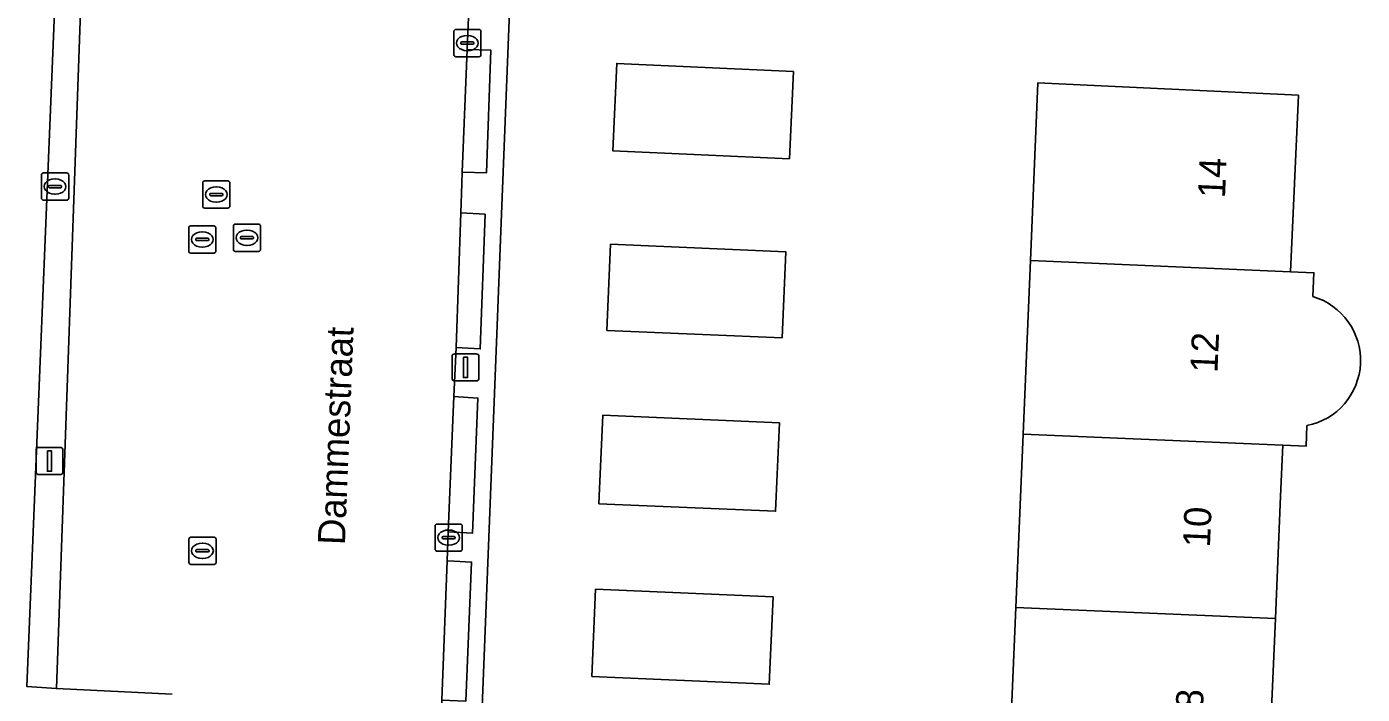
# Model space of a CAD drawing. Extents: x 160732 to 162107, y 387428 to 388479.
# Drawn here: x 161108.26 to 161157.41, y 387742.71 to 387767.28 of the extents above; entities that cross this region are included whole.
import ezdxf

# ---------------------------------------------------------------- set-up
doc = ezdxf.new("R2010")
doc.units = 0
for name, color, linetype in [('IMGEO_Brandkraan', 7, 'Continuous'), ('IMGEO_Erf', 7, 'Continuous'), ('IMGEO_Kolk', 7, 'Continuous'), ('IMGEO_Lichtmast', 7, 'Continuous'), ('IMGEO_Openbare_ruimte_label', 7, 'Continuous'), ('IMGEO_Pand', 7, 'Continuous'), ('IMGEO_Pand_nummerreeks', 7, 'Continuous'), ('IMGEO_Rijbaan_lokaal_open', 7, 'Continuous'), ('IMGEO_Rioolput', 7, 'Continuous'), ('IMGEO_Voetpad_open', 7, 'Continuous')]:
    doc.layers.add(name, color=color, linetype=linetype)

msp = doc.modelspace()

# ---------------------------------------------------------------- linework, layer by layer
at = {"layer": 'IMGEO_Brandkraan'}
for p, q in [((161108.801, 387760.97), (161108.801, 387761.822)), ((161108.876, 387761.896), (161109.728, 387761.896)), ((161109.802, 387761.822), (161109.802, 387760.97)), ((161109.06, 387761.39), (161109.06, 387761.402)), ((161109.498, 387761.353), (161109.1, 387761.353)), ((161109.103, 387761.439), (161109.501, 387761.439)), ((161109.289, 387761.676), (161109.314, 387761.676)), ((161109.544, 387761.402), (161109.544, 387761.39)), ((161109.728, 387760.896), (161108.876, 387760.896)), ((161109.312, 387761.116), (161109.287, 387761.116))]:
    msp.add_line(p, q, dxfattribs=at)
for points in [[(161108.801, 387760.97), (161108.801, 387761.822)], [(161108.876, 387761.896), (161109.728, 387761.896)], [(161109.802, 387761.822), (161109.802, 387760.97)], [(161109.728, 387760.896), (161108.876, 387760.896)]]:
    msp.add_lwpolyline(points, dxfattribs=at)
for centre, radius, start, end in [((161108.878, 387761.82), 0.0765, 91.552, 178.448), ((161108.878, 387761.82), 0.0765, 91.552, 178.448), ((161109.726, 387761.82), 0.0765, 1.552, 88.448), ((161109.726, 387761.82), 0.0765, 1.552, 88.448), ((161109.1, 387761.399), 0.0403, 85.8775, 175.7526), ((161109.097, 387761.389), 0.0366, 178.938, 274.7102), ((161109.501, 387761.396), 0.043, 264.8664, 352.4533), ((161109.505, 387761.401), 0.0386, 1.7309, 96.639), ((161108.878, 387760.972), 0.0765, 181.552, 268.448), ((161108.878, 387760.972), 0.0765, 181.552, 268.448), ((161109.726, 387760.972), 0.0765, 271.552, 358.448), ((161109.726, 387760.972), 0.0765, 271.552, 358.448)]:
    msp.add_arc(centre, radius, start, end, dxfattribs=at)
for centre, major_axis, ratio, start_param, end_param in [((161109.288, 387761.396), (-0.387, 0.002), 0.722429, 4.712389, 7.853982), ((161109.313, 387761.396), (-0.39, 0.002), 0.717154, 1.570796, 4.712389)]:
    msp.add_ellipse(centre, major_axis=major_axis, ratio=ratio, start_param=start_param, end_param=end_param, dxfattribs=at)
at = {"layer": 'IMGEO_Erf'}
for points in [[(161126.042, 387768.14), (161125.698, 387759.448), (161125.573, 387756.28), (161124.438, 387727.592), (161124.114, 387720.835), (161126.139, 387720.772), (161128.149, 387720.759), (161133.639, 387720.538), (161143.568, 387720.283), (161143.842, 387726.758), (161144.112, 387733.141), (161144.382, 387739.524), (161144.652, 387745.911), (161144.922, 387752.291), (161145.192, 387758.674), (161145.469, 387765.209), (161155.055, 387764.757), (161154.76, 387758.261), (161155.626, 387758.224), (161155.588, 387757.349)], [(161155.372, 387752.599), (161155.339, 387751.841), (161154.484, 387751.878), (161154.403, 387750), (161154.208, 387745.497), (161153.933, 387739.112), (161154.587, 387739.084), (161154.571, 387738.715)]]:
    msp.add_lwpolyline(points, dxfattribs=at)
for points in [[(161136.471, 387765.631), (161136.323, 387762.418), (161129.823, 387762.716), (161129.971, 387765.929)], [(161136.062, 387755.827), (161129.608, 387756.106), (161129.745, 387759.273), (161136.199, 387758.994)], [(161135.958, 387752.703), (161135.841, 387750), (161135.817, 387749.447), (161129.317, 387749.728), (161129.329, 387750), (161129.458, 387752.984)], [(161135.725, 387746.297), (161135.586, 387743.086), (161129.056, 387743.369), (161129.195, 387746.58)]]:
    msp.add_lwpolyline(points, close=True, dxfattribs=at)
msp.add_arc((161154.895, 387755.001), 2.449, 281.2328, 73.5599, dxfattribs=at)
at = {"layer": 'IMGEO_Kolk'}
for p, q in [((161123.973, 387766.25), (161123.973, 387767.102)), ((161124.048, 387767.176), (161124.9, 387767.176)), ((161124.275, 387766.719), (161124.673, 387766.719)), ((161124.461, 387766.956), (161124.486, 387766.956)), ((161124.974, 387767.102), (161124.974, 387766.25)), ((161124.232, 387766.67), (161124.232, 387766.682)), ((161124.67, 387766.633), (161124.272, 387766.633)), ((161124.484, 387766.396), (161124.459, 387766.396)), ((161124.716, 387766.682), (161124.716, 387766.67)), ((161124.9, 387766.176), (161124.048, 387766.176)), ((161114.734, 387760.677), (161114.734, 387761.529)), ((161114.809, 387761.603), (161115.661, 387761.603)), ((161115.222, 387761.383), (161115.247, 387761.383)), ((161115.735, 387761.529), (161115.735, 387760.677)), ((161114.993, 387761.097), (161114.993, 387761.109)), ((161115.431, 387761.06), (161115.033, 387761.06)), ((161115.036, 387761.146), (161115.434, 387761.146)), ((161115.245, 387760.823), (161115.22, 387760.823)), ((161115.477, 387761.109), (161115.477, 387761.097)), ((161115.661, 387760.603), (161114.809, 387760.603)), ((161123.285, 387748.053), (161123.285, 387748.905)), ((161123.36, 387748.979), (161124.212, 387748.979)), ((161123.587, 387748.522), (161123.985, 387748.522)), ((161123.773, 387748.759), (161123.798, 387748.759)), ((161124.286, 387748.905), (161124.286, 387748.053)), ((161114.224, 387747.568), (161114.224, 387748.42)), ((161114.299, 387748.494), (161115.151, 387748.494)), ((161114.526, 387748.037), (161114.924, 387748.037)), ((161114.712, 387748.274), (161114.737, 387748.274)), ((161115.225, 387748.42), (161115.225, 387747.568)), ((161123.544, 387748.473), (161123.544, 387748.485)), ((161123.982, 387748.436), (161123.584, 387748.436)), ((161123.796, 387748.199), (161123.771, 387748.199)), ((161124.028, 387748.485), (161124.028, 387748.473)), ((161114.483, 387747.988), (161114.483, 387748)), ((161114.921, 387747.951), (161114.523, 387747.951)), ((161114.735, 387747.714), (161114.71, 387747.714)), ((161114.967, 387748), (161114.967, 387747.988)), ((161124.212, 387747.979), (161123.36, 387747.979)), ((161115.151, 387747.494), (161114.299, 387747.494))]:
    msp.add_line(p, q, dxfattribs=at)
for points in [[(161123.973, 387766.25), (161123.973, 387767.102)], [(161124.048, 387767.176), (161124.9, 387767.176)], [(161124.974, 387767.102), (161124.974, 387766.25)], [(161124.9, 387766.176), (161124.048, 387766.176)], [(161114.734, 387760.677), (161114.734, 387761.529)], [(161114.809, 387761.603), (161115.661, 387761.603)], [(161115.735, 387761.529), (161115.735, 387760.677)], [(161115.661, 387760.603), (161114.809, 387760.603)], [(161123.285, 387748.053), (161123.285, 387748.905)], [(161123.36, 387748.979), (161124.212, 387748.979)], [(161124.286, 387748.905), (161124.286, 387748.053)], [(161114.224, 387747.568), (161114.224, 387748.42)], [(161114.299, 387748.494), (161115.151, 387748.494)], [(161115.225, 387748.42), (161115.225, 387747.568)], [(161124.212, 387747.979), (161123.36, 387747.979)], [(161115.151, 387747.494), (161114.299, 387747.494)]]:
    msp.add_lwpolyline(points, dxfattribs=at)
for centre, radius, start, end in [((161124.05, 387767.1), 0.0765, 91.552, 178.448), ((161124.05, 387767.1), 0.0765, 91.552, 178.448), ((161124.272, 387766.679), 0.0403, 85.8775, 175.7526), ((161124.677, 387766.681), 0.0386, 1.7309, 96.639), ((161124.898, 387767.1), 0.0765, 1.552, 88.448), ((161124.898, 387767.1), 0.0765, 1.552, 88.448), ((161124.05, 387766.252), 0.0765, 181.552, 268.448), ((161124.05, 387766.252), 0.0765, 181.552, 268.448), ((161124.269, 387766.669), 0.0366, 178.938, 274.7102), ((161124.673, 387766.676), 0.043, 264.8664, 352.4533), ((161124.898, 387766.252), 0.0765, 271.552, 358.448), ((161124.898, 387766.252), 0.0765, 271.552, 358.448), ((161114.811, 387761.527), 0.0765, 91.552, 178.448), ((161114.811, 387761.527), 0.0765, 91.552, 178.448), ((161115.659, 387761.527), 0.0765, 1.552, 88.448), ((161115.659, 387761.527), 0.0765, 1.552, 88.448), ((161115.033, 387761.106), 0.0403, 85.8775, 175.7526), ((161115.03, 387761.096), 0.0366, 178.938, 274.7102), ((161115.434, 387761.103), 0.043, 264.8664, 352.4533), ((161115.438, 387761.108), 0.0386, 1.7309, 96.639), ((161114.811, 387760.679), 0.0765, 181.552, 268.448), ((161114.811, 387760.679), 0.0765, 181.552, 268.448), ((161115.659, 387760.679), 0.0765, 271.552, 358.448), ((161115.659, 387760.679), 0.0765, 271.552, 358.448), ((161123.362, 387748.903), 0.0765, 91.552, 178.448), ((161123.362, 387748.903), 0.0765, 91.552, 178.448), ((161123.584, 387748.482), 0.0403, 85.8775, 175.7526), ((161123.989, 387748.484), 0.0386, 1.7309, 96.639), ((161124.21, 387748.903), 0.0765, 1.552, 88.448), ((161124.21, 387748.903), 0.0765, 1.552, 88.448), ((161114.301, 387748.418), 0.0765, 91.552, 178.448), ((161114.301, 387748.418), 0.0765, 91.552, 178.448), ((161114.523, 387747.997), 0.0403, 85.8775, 175.7526), ((161114.928, 387747.999), 0.0386, 1.7309, 96.639), ((161115.149, 387748.418), 0.0765, 1.552, 88.448), ((161115.149, 387748.418), 0.0765, 1.552, 88.448), ((161123.362, 387748.055), 0.0765, 181.552, 268.448), ((161123.362, 387748.055), 0.0765, 181.552, 268.448), ((161123.581, 387748.472), 0.0366, 178.938, 274.7102), ((161123.985, 387748.479), 0.043, 264.8664, 352.4533), ((161124.21, 387748.055), 0.0765, 271.552, 358.448), ((161124.21, 387748.055), 0.0765, 271.552, 358.448), ((161114.301, 387747.57), 0.0765, 181.552, 268.448), ((161114.301, 387747.57), 0.0765, 181.552, 268.448), ((161114.52, 387747.987), 0.0366, 178.938, 274.7102), ((161114.924, 387747.994), 0.043, 264.8664, 352.4533), ((161115.149, 387747.57), 0.0765, 271.552, 358.448), ((161115.149, 387747.57), 0.0765, 271.552, 358.448)]:
    msp.add_arc(centre, radius, start, end, dxfattribs=at)
for centre, major_axis, ratio, start_param, end_param in [((161124.46, 387766.676), (-0.387, 0.002), 0.722429, 4.712389, 7.853982), ((161124.485, 387766.676), (-0.39, 0.002), 0.717154, 1.570796, 4.712389), ((161115.221, 387761.103), (-0.387, 0.002), 0.722429, 4.712389, 7.853982), ((161115.246, 387761.103), (-0.39, 0.002), 0.717154, 1.570796, 4.712389), ((161123.772, 387748.479), (-0.387, 0.002), 0.722429, 4.712389, 7.853982), ((161123.797, 387748.479), (-0.39, 0.002), 0.717154, 1.570796, 4.712389), ((161114.711, 387747.994), (-0.387, 0.002), 0.722429, 4.712389, 7.853982), ((161114.736, 387747.994), (-0.39, 0.002), 0.717154, 1.570796, 4.712389)]:
    msp.add_ellipse(centre, major_axis=major_axis, ratio=ratio, start_param=start_param, end_param=end_param, dxfattribs=at)
at = {"layer": 'IMGEO_Lichtmast'}
for p, q in [((161123.909, 387754.343), (161123.909, 387755.143)), ((161123.909, 387755.143), (161123.909, 387754.343)), ((161124.009, 387755.243), (161124.799, 387755.243)), ((161124.799, 387755.243), (161124.009, 387755.243)), ((161124.899, 387755.143), (161124.899, 387754.343)), ((161124.899, 387754.343), (161124.899, 387755.143)), ((161124.799, 387754.243), (161124.009, 387754.243)), ((161124.009, 387754.243), (161124.799, 387754.243)), ((161108.602, 387750.897), (161108.602, 387751.697)), ((161108.602, 387751.697), (161108.602, 387750.897)), ((161108.702, 387751.797), (161109.492, 387751.797)), ((161109.492, 387751.797), (161108.702, 387751.797)), ((161109.592, 387751.697), (161109.592, 387750.897)), ((161109.592, 387750.897), (161109.592, 387751.697)), ((161109.492, 387750.797), (161108.702, 387750.797)), ((161108.702, 387750.797), (161109.492, 387750.797))]:
    msp.add_line(p, q, dxfattribs=at)
for points in [[(161124.329, 387755.118), (161124.479, 387755.118), (161124.479, 387754.368), (161124.329, 387754.368), (161124.329, 387755.118)], [(161109.022, 387751.672), (161109.172, 387751.672), (161109.172, 387750.922), (161109.022, 387750.922), (161109.022, 387751.672)]]:
    msp.add_lwpolyline(points, dxfattribs=at)
for centre, start, end in [((161124.009, 387755.143), 90, 180), ((161124.009, 387755.143), 90, 180), ((161124.799, 387755.143), 0, 90), ((161124.799, 387755.143), 360, 90), ((161124.009, 387754.343), 180, 270), ((161124.009, 387754.343), 180, 270), ((161124.799, 387754.343), 270, 0), ((161124.799, 387754.343), 270, 0), ((161108.702, 387751.697), 90, 180), ((161108.702, 387751.697), 90, 180), ((161109.492, 387751.697), 0, 90), ((161109.492, 387751.697), 360, 90), ((161108.702, 387750.897), 180, 270), ((161108.702, 387750.897), 180, 270), ((161109.492, 387750.897), 270, 0), ((161109.492, 387750.897), 270, 0)]:
    msp.add_arc(centre, 0.1, start, end, dxfattribs=at)
at = {"layer": 'IMGEO_Pand'}
for points in [[(161136.471, 387765.631), (161129.971, 387765.929), (161129.823, 387762.716), (161136.323, 387762.418)], [(161145.192, 387758.674), (161154.76, 387758.261), (161155.055, 387764.757), (161145.469, 387765.209)], [(161136.062, 387755.827), (161136.199, 387758.994), (161129.745, 387759.273), (161129.608, 387756.106)], [(161135.841, 387750), (161135.958, 387752.703), (161129.458, 387752.984), (161129.329, 387750), (161129.317, 387749.728), (161135.817, 387749.447)], [(161144.652, 387745.911), (161154.208, 387745.497), (161154.403, 387750), (161154.484, 387751.878), (161144.922, 387752.291)], [(161135.725, 387746.297), (161129.195, 387746.58), (161129.056, 387743.369), (161135.586, 387743.086)], [(161144.382, 387739.524), (161153.933, 387739.112), (161154.208, 387745.497), (161144.652, 387745.911)]]:
    msp.add_lwpolyline(points, close=True, dxfattribs=at)
msp.add_lwpolyline([(161155.588, 387757.349), (161155.626, 387758.224), (161154.76, 387758.261), (161145.192, 387758.674), (161144.922, 387752.291), (161154.484, 387751.878), (161155.339, 387751.841), (161155.372, 387752.599)], dxfattribs=at)
msp.add_arc((161154.895, 387755.001), 2.449, 281.2328, 73.5599, dxfattribs=at)
at = {"layer": 'IMGEO_Rijbaan_lokaal_open'}
msp.add_lwpolyline([(161122.677, 387720.689), (161122.997, 387728.762), (161123.042, 387729.98), (161123.247, 387734.976), (161123.306, 387736.625), (161123.502, 387741.598), (161123.537, 387742.498), (161123.727, 387747.629), (161123.765, 387748.694), (161123.949, 387753.093), (161123.974, 387753.666), (161124.058, 387755.472), (161124.23, 387760.424), (161124.266, 387761.512), (161124.28, 387761.929), (161124.461, 387766.446), (161124.562, 387768.816), (161123.658, 387768.855), (161120.992, 387768.969), (161114.006, 387769.29), (161111.579, 387769.415), (161110.304, 387769.584), (161109.349, 387742.925), (161113.608, 387742.714)], dxfattribs=at)
at = {"layer": 'IMGEO_Rioolput'}
for p, q in [((161114.218, 387759.024), (161114.218, 387759.876)), ((161114.293, 387759.95), (161115.145, 387759.95)), ((161115.219, 387759.876), (161115.219, 387759.024)), ((161115.863, 387759.087), (161115.863, 387759.939)), ((161115.938, 387760.013), (161116.79, 387760.013)), ((161116.864, 387759.939), (161116.864, 387759.087)), ((161114.477, 387759.444), (161114.477, 387759.456)), ((161114.915, 387759.407), (161114.517, 387759.407)), ((161114.52, 387759.493), (161114.918, 387759.493)), ((161114.706, 387759.73), (161114.731, 387759.73)), ((161114.961, 387759.456), (161114.961, 387759.444)), ((161116.122, 387759.507), (161116.122, 387759.519)), ((161116.56, 387759.47), (161116.162, 387759.47)), ((161116.165, 387759.556), (161116.563, 387759.556)), ((161116.351, 387759.793), (161116.376, 387759.793)), ((161116.606, 387759.519), (161116.606, 387759.507)), ((161115.145, 387758.95), (161114.293, 387758.95)), ((161114.729, 387759.17), (161114.704, 387759.17)), ((161116.79, 387759.013), (161115.938, 387759.013)), ((161116.374, 387759.233), (161116.349, 387759.233))]:
    msp.add_line(p, q, dxfattribs=at)
for points in [[(161114.218, 387759.024), (161114.218, 387759.876)], [(161114.293, 387759.95), (161115.145, 387759.95)], [(161115.219, 387759.876), (161115.219, 387759.024)], [(161115.863, 387759.087), (161115.863, 387759.939)], [(161115.938, 387760.013), (161116.79, 387760.013)], [(161116.864, 387759.939), (161116.864, 387759.087)], [(161115.145, 387758.95), (161114.293, 387758.95)], [(161116.79, 387759.013), (161115.938, 387759.013)]]:
    msp.add_lwpolyline(points, dxfattribs=at)
for centre, radius, start, end in [((161114.295, 387759.874), 0.0765, 91.552, 178.448), ((161114.295, 387759.874), 0.0765, 91.552, 178.448), ((161115.143, 387759.874), 0.0765, 1.552, 88.448), ((161115.143, 387759.874), 0.0765, 1.552, 88.448), ((161115.94, 387759.937), 0.0765, 91.552, 178.448), ((161115.94, 387759.937), 0.0765, 91.552, 178.448), ((161116.788, 387759.937), 0.0765, 1.552, 88.448), ((161116.788, 387759.937), 0.0765, 1.552, 88.448), ((161114.517, 387759.453), 0.0403, 85.8775, 175.7526), ((161114.514, 387759.443), 0.0366, 178.938, 274.7102), ((161114.918, 387759.45), 0.043, 264.8664, 352.4533), ((161114.922, 387759.455), 0.0386, 1.7309, 96.639), ((161116.162, 387759.516), 0.0403, 85.8775, 175.7526), ((161116.159, 387759.506), 0.0366, 178.938, 274.7102), ((161116.563, 387759.513), 0.043, 264.8664, 352.4533), ((161116.567, 387759.518), 0.0386, 1.7309, 96.639), ((161114.295, 387759.026), 0.0765, 181.552, 268.448), ((161114.295, 387759.026), 0.0765, 181.552, 268.448), ((161115.143, 387759.026), 0.0765, 271.552, 358.448), ((161115.143, 387759.026), 0.0765, 271.552, 358.448), ((161115.94, 387759.089), 0.0765, 181.552, 268.448), ((161115.94, 387759.089), 0.0765, 181.552, 268.448), ((161116.788, 387759.089), 0.0765, 271.552, 358.448), ((161116.788, 387759.089), 0.0765, 271.552, 358.448)]:
    msp.add_arc(centre, radius, start, end, dxfattribs=at)
for centre, major_axis, ratio, start_param, end_param in [((161114.705, 387759.45), (-0.387, 0.002), 0.722429, 4.712389, 7.853982), ((161114.73, 387759.45), (-0.39, 0.002), 0.717154, 1.570796, 4.712389), ((161116.35, 387759.513), (-0.387, 0.002), 0.722429, 4.712389, 7.853982), ((161116.375, 387759.513), (-0.39, 0.002), 0.717154, 1.570796, 4.712389)]:
    msp.add_ellipse(centre, major_axis=major_axis, ratio=ratio, start_param=start_param, end_param=end_param, dxfattribs=at)
at = {"layer": 'IMGEO_Voetpad_open'}
for points in [[(161109.349, 387742.925), (161110.304, 387769.584), (161109.359, 387769.626), (161108.258, 387743.001)], [(161124.28, 387761.929), (161125.174, 387761.9), (161125.339, 387766.412), (161124.461, 387766.446)], [(161124.23, 387760.424), (161124.058, 387755.472), (161124.947, 387755.422), (161125.129, 387760.38)], [(161123.765, 387748.694), (161124.663, 387748.638), (161124.86, 387753.615), (161123.974, 387753.666), (161123.949, 387753.093)], [(161123.537, 387742.498), (161124.418, 387742.463), (161124.629, 387747.579), (161123.974, 387747.615), (161123.727, 387747.629)]]:
    msp.add_lwpolyline(points, close=True, dxfattribs=at)
for points in [[(161113.608, 387742.714), (161109.349, 387742.925), (161108.258, 387743.001), (161109.359, 387769.626)], [(161124.562, 387768.816), (161124.461, 387766.446), (161125.339, 387766.412), (161125.174, 387761.9), (161124.28, 387761.929), (161124.266, 387761.512), (161124.23, 387760.424), (161125.129, 387760.38), (161124.947, 387755.422), (161124.058, 387755.472), (161123.974, 387753.666), (161124.86, 387753.615), (161124.663, 387748.638), (161123.765, 387748.694), (161123.727, 387747.629), (161123.974, 387747.615), (161124.629, 387747.579), (161124.418, 387742.463)], [(161167.669, 387719.095), (161161.967, 387719.446), (161161.926, 387719.452), (161153.099, 387719.815), (161143.568, 387720.283), (161133.639, 387720.538), (161128.149, 387720.759), (161126.139, 387720.772), (161124.114, 387720.835), (161124.438, 387727.592), (161125.573, 387756.28), (161125.698, 387759.448), (161126.042, 387768.14)]]:
    msp.add_lwpolyline(points, dxfattribs=at)

# ---------------------------------------------------------------- texts
at = {"layer": 'IMGEO_Openbare_ruimte_label'}
msp.add_text('Dammestraat', height=1, rotation=87.7071, dxfattribs=at).set_placement((161119.967, 387748.195))
at = {"layer": 'IMGEO_Pand_nummerreeks'}
for s, p in [('14', (161152.353, 387760.956)), ('12', (161152.075, 387754.528)), ('10', (161151.799, 387748.108)), ('8', (161151.541, 387742.143))]:
    msp.add_text(s, height=1, rotation=87.5265, dxfattribs=at).set_placement(p)

doc.saveas('drawing.dxf')
